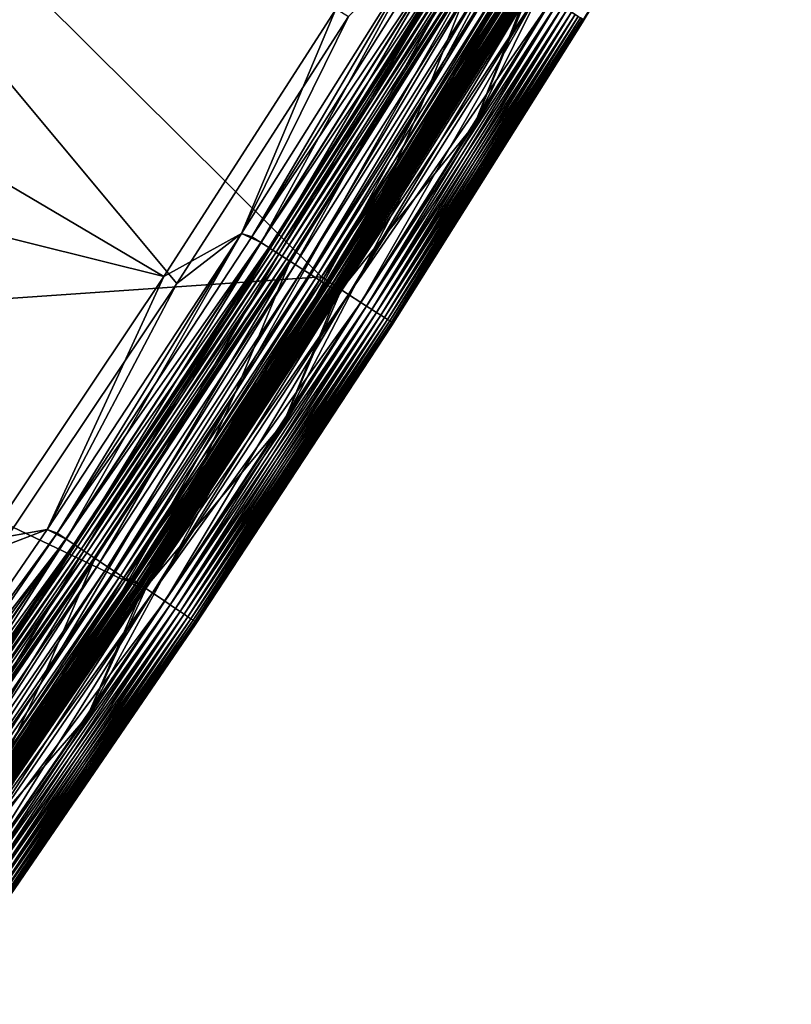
# Model space of a CAD drawing. Header units: metres. Extents: x -1 to 1402, y -1402 to 1.
# Tile 281 of 436: x 1228 to 1269, y -993 to -941. Entities that reach past the tile are written whole.
import ezdxf

# ---------------------------------------------------------------- set-up
doc = ezdxf.new("R2010")
doc.units = ezdxf.units.M

msp = doc.modelspace()

# ---------------------------------------------------------------- linework, layer by layer
at = {"layer": 'None'}
for points in [[(1257.75708, -941.163147, -84.5), (1267.476929, -925.041321, -84.5), (1257.816528, -940.990784, -84.060677)], [(1257.75708, -941.163147, -615.5), (1267.476929, -925.041321, -615.5), (1257.75708, -941.163147, -84.5)], [(1257.75708, -941.163147, -84.5), (1267.476929, -925.041321, -615.5), (1267.476929, -925.041321, -84.5)], [(1267.476929, -925.041321, -615.5), (1257.75708, -941.163147, -615.5), (1257.816528, -940.990784, -615.939331)], [(1205.727661, -957.170044, -83.5), (1221.884399, -932.526917, -83.5), (1244.029541, -954.521179, -83.5)], [(1205.727661, -957.170044, -80), (1244.029541, -954.521179, -80), (1221.884399, -932.526917, -80)], [(1205.727661, -957.170044, -620), (1221.884399, -932.526917, -620), (1244.029541, -954.521179, -620)], [(1205.727661, -957.170044, -616.5), (1244.029541, -954.521179, -616.5), (1221.884399, -932.526917, -616.5)], [(1244.029541, -954.521179, -83.5), (1221.884399, -932.526917, -83.5), (1254.018921, -938.651611, -83.5)], [(1244.029541, -954.521179, -80), (1254.018921, -938.651611, -80), (1221.884399, -932.526917, -80)], [(1244.029541, -954.521179, -620), (1221.884399, -932.526917, -620), (1254.018921, -938.651611, -620)], [(1244.029541, -954.521179, -616.5), (1254.018921, -938.651611, -616.5), (1221.884399, -932.526917, -616.5)], [(1254.018921, -938.651611, -80), (1244.029541, -954.521179, -80), (1244.747559, -954.982971, -80.086723)], [(1244.029541, -954.521179, -83.5), (1254.018921, -938.651611, -83.5), (1254.32959, -938.842896, -83.576118)], [(1254.018921, -938.651611, -616.5), (1244.029541, -954.521179, -616.5), (1244.33252, -954.716064, -616.423889)], [(1244.029541, -954.521179, -620), (1254.018921, -938.651611, -620), (1254.749634, -939.101685, -619.913269)], [(1254.018921, -938.651611, -616.5), (1244.33252, -954.716064, -616.423889), (1254.32959, -938.842896, -616.423889)], [(1254.018921, -938.651611, -80), (1244.747559, -954.982971, -80.086723), (1254.749634, -939.101685, -80.086723)], [(1244.029541, -954.521179, -83.5), (1254.32959, -938.842896, -83.576118), (1244.33252, -954.716064, -83.576118)], [(1244.029541, -954.521179, -620), (1254.749634, -939.101685, -619.913269), (1244.747559, -954.982971, -619.913269)], [(1244.33252, -954.716064, -83.576118), (1254.32959, -938.842896, -83.576118), (1254.476807, -938.933594, -83.66861)], [(1254.32959, -938.842896, -616.423889), (1244.33252, -954.716064, -616.423889), (1244.478027, -954.809631, -616.33136)], [(1244.33252, -954.716064, -83.576118), (1254.476807, -938.933594, -83.66861), (1244.478027, -954.809631, -83.66861)], [(1254.476807, -938.933594, -616.33136), (1254.32959, -938.842896, -616.423889), (1244.478027, -954.809631, -616.33136)], [(1244.478027, -954.809631, -83.66861), (1254.476807, -938.933594, -83.66861), (1254.605835, -939.013062, -83.792892)], [(1244.478027, -954.809631, -616.33136), (1244.605469, -954.891541, -616.207092), (1254.476807, -938.933594, -616.33136)], [(1244.478027, -954.809631, -83.66861), (1254.605835, -939.013062, -83.792892), (1244.605469, -954.891541, -83.792892)], [(1244.605469, -954.891541, -616.207092), (1254.605835, -939.013062, -616.207092), (1254.476807, -938.933594, -616.33136)], [(1244.605469, -954.891541, -83.792892), (1254.605835, -939.013062, -83.792892), (1254.711548, -939.078247, -83.944359)], [(1244.605469, -954.891541, -616.207092), (1244.709961, -954.958801, -616.055664), (1254.605835, -939.013062, -616.207092)], [(1244.605469, -954.891541, -83.792892), (1254.711548, -939.078247, -83.944359), (1244.709961, -954.958801, -83.944359)], [(1244.709961, -954.958801, -616.055664), (1254.711548, -939.078247, -616.055664), (1254.605835, -939.013062, -616.207092)], [(1244.709961, -954.958801, -83.944359), (1254.711548, -939.078247, -83.944359), (1254.790283, -939.12677, -84.117317)], [(1254.711548, -939.078247, -616.055664), (1244.709961, -954.958801, -616.055664), (1244.78772, -955.008789, -615.88269)], [(1244.709961, -954.958801, -83.944359), (1254.790283, -939.12677, -84.117317), (1244.78772, -955.008789, -84.117317)], [(1254.749634, -939.101685, -80.086723), (1244.747559, -954.982971, -80.086723), (1245.108521, -955.215149, -80.193909)], [(1244.747559, -954.982971, -619.913269), (1254.749634, -939.101685, -619.913269), (1255.115112, -939.326782, -619.806091)], [(1244.747559, -954.982971, -619.913269), (1255.115112, -939.326782, -619.806091), (1245.108521, -955.215149, -619.806091)], [(1254.777344, -939.326965, -84.5), (1244.782227, -955.199341, -84.5), (1244.835571, -955.039551, -84.305313)], [(1244.782227, -955.199341, -84.5), (1254.777344, -939.326965, -615.5), (1244.782227, -955.199341, -615.5)], [(1244.782227, -955.199341, -84.5), (1254.777344, -939.326965, -84.5), (1254.777344, -939.326965, -615.5)], [(1244.782227, -955.199341, -615.5), (1254.777344, -939.326965, -615.5), (1244.835571, -955.039551, -615.694702)], [(1254.790283, -939.12677, -615.88269), (1254.711548, -939.078247, -616.055664), (1244.78772, -955.008789, -615.88269)], [(1244.78772, -955.008789, -84.117317), (1254.790283, -939.12677, -84.117317), (1254.838745, -939.156555, -84.305313)], [(1244.78772, -955.008789, -615.88269), (1244.835571, -955.039551, -615.694702), (1254.790283, -939.12677, -615.88269)], [(1244.78772, -955.008789, -84.117317), (1254.838745, -939.156555, -84.305313), (1244.835571, -955.039551, -84.305313)], [(1244.835571, -955.039551, -615.694702), (1254.838745, -939.156555, -615.694702), (1254.790283, -939.12677, -615.88269)], [(1244.835571, -955.039551, -84.305313), (1254.838745, -939.156555, -84.305313), (1254.777344, -939.326965, -84.5)], [(1244.835571, -955.039551, -615.694702), (1254.777344, -939.326965, -615.5), (1254.838745, -939.156555, -615.694702)], [(1245.108521, -955.215149, -80.193909), (1255.115112, -939.326782, -80.193909), (1254.749634, -939.101685, -80.086723)], [(1245.459106, -955.440552, -80.342545), (1255.115112, -939.326782, -80.193909), (1245.108521, -955.215149, -80.193909)], [(1245.108521, -955.215149, -619.806091), (1255.115112, -939.326782, -619.806091), (1255.469971, -939.545349, -619.657471)], [(1245.459106, -955.440552, -80.342545), (1255.469971, -939.545349, -80.342545), (1255.115112, -939.326782, -80.193909)], [(1245.108521, -955.215149, -619.806091), (1255.469971, -939.545349, -619.657471), (1245.459106, -955.440552, -619.657471)], [(1246.113647, -955.861572, -80.758751), (1255.469971, -939.545349, -80.342545), (1245.459106, -955.440552, -80.342545)], [(1245.459106, -955.440552, -619.657471), (1255.469971, -939.545349, -619.657471), (1256.132568, -939.953552, -619.241272)], [(1246.113647, -955.861572, -80.758751), (1256.132568, -939.953552, -80.758751), (1255.469971, -939.545349, -80.342545)], [(1245.459106, -955.440552, -619.657471), (1256.132568, -939.953552, -619.241272), (1246.113647, -955.861572, -619.241272)], [(1246.411865, -956.053345, -81.021721), (1256.132568, -939.953552, -80.758751), (1246.113647, -955.861572, -80.758751)], [(1256.132568, -939.953552, -619.241272), (1256.434448, -940.139465, -618.978271), (1246.113647, -955.861572, -619.241272)], [(1256.434448, -940.139465, -618.978271), (1246.411865, -956.053345, -618.978271), (1246.113647, -955.861572, -619.241272)], [(1246.411865, -956.053345, -81.021721), (1256.434448, -940.139465, -81.021721), (1256.132568, -939.953552, -80.758751)], [(1246.68689, -956.230225, -81.318016), (1256.434448, -940.139465, -81.021721), (1246.411865, -956.053345, -81.021721)], [(1256.434448, -940.139465, -618.978271), (1256.712891, -940.311035, -618.682007), (1246.411865, -956.053345, -618.978271)], [(1256.712891, -940.311035, -618.682007), (1246.68689, -956.230225, -618.682007), (1246.411865, -956.053345, -618.978271)], [(1246.68689, -956.230225, -81.318016), (1256.712891, -940.311035, -81.318016), (1256.434448, -940.139465, -81.021721)], [(1246.936157, -956.390503, -81.645058), (1256.712891, -940.311035, -81.318016), (1246.68689, -956.230225, -81.318016)], [(1256.712891, -940.311035, -618.682007), (1256.96521, -940.466431, -618.354919), (1246.68689, -956.230225, -618.682007)], [(1246.936157, -956.390503, -81.645058), (1256.96521, -940.466431, -81.645058), (1256.712891, -940.311035, -81.318016)], [(1256.96521, -940.466431, -618.354919), (1246.936157, -956.390503, -618.354919), (1246.68689, -956.230225, -618.682007)], [(1247.157349, -956.532715, -81.999626), (1256.96521, -940.466431, -81.645058), (1246.936157, -956.390503, -81.645058)], [(1256.96521, -940.466431, -618.354919), (1257.189087, -940.604309, -618.000366), (1246.936157, -956.390503, -618.354919)], [(1257.189087, -940.604309, -618.000366), (1247.157349, -956.532715, -618.000366), (1246.936157, -956.390503, -618.354919)], [(1247.157349, -956.532715, -81.999626), (1257.189087, -940.604309, -81.999626), (1256.96521, -940.466431, -81.645058)], [(1247.348389, -956.65564, -82.378365), (1257.189087, -940.604309, -81.999626), (1247.157349, -956.532715, -81.999626)], [(1247.157349, -956.532715, -618.000366), (1257.189087, -940.604309, -618.000366), (1257.382568, -940.72345, -617.621643)], [(1247.348389, -956.65564, -617.621643), (1247.157349, -956.532715, -618.000366), (1257.382568, -940.72345, -617.621643)], [(1247.348389, -956.65564, -82.378365), (1257.382568, -940.72345, -82.378365), (1257.189087, -940.604309, -81.999626)], [(1247.507324, -956.757874, -82.777924), (1257.382568, -940.72345, -82.378365), (1247.348389, -956.65564, -82.378365)], [(1257.382568, -940.72345, -617.621643), (1257.543457, -940.822632, -617.222046), (1247.348389, -956.65564, -617.621643)], [(1257.543457, -940.822632, -617.222046), (1247.507324, -956.757874, -617.222046), (1247.348389, -956.65564, -617.621643)], [(1247.507324, -956.757874, -82.777924), (1257.543457, -940.822632, -82.777924), (1257.382568, -940.72345, -82.378365)], [(1247.632324, -956.838257, -83.194672), (1257.543457, -940.822632, -82.777924), (1247.507324, -956.757874, -82.777924)], [(1257.543457, -940.822632, -617.222046), (1257.670044, -940.900574, -616.805359), (1247.507324, -956.757874, -617.222046)], [(1247.632324, -956.838257, -83.194672), (1257.670044, -940.900574, -83.194672), (1257.543457, -940.822632, -82.777924)], [(1257.670044, -940.900574, -616.805359), (1247.632324, -956.838257, -616.805359), (1247.507324, -956.757874, -617.222046)], [(1247.722534, -956.89624, -83.623909), (1257.670044, -940.900574, -83.194672), (1247.632324, -956.838257, -83.194672)], [(1247.632324, -956.838257, -616.805359), (1257.670044, -940.900574, -616.805359), (1257.76123, -940.956787, -616.376099)], [(1247.722534, -956.89624, -616.376099), (1247.632324, -956.838257, -616.805359), (1257.76123, -940.956787, -616.376099)], [(1247.722534, -956.89624, -83.623909), (1257.76123, -940.956787, -83.623909), (1257.670044, -940.900574, -83.194672)], [(1247.7771, -956.931335, -84.060677), (1257.76123, -940.956787, -83.623909), (1247.722534, -956.89624, -83.623909)], [(1257.76123, -940.956787, -616.376099), (1257.816528, -940.990784, -615.939331), (1247.722534, -956.89624, -616.376099)], [(1257.816528, -940.990784, -615.939331), (1247.7771, -956.931335, -615.939331), (1247.722534, -956.89624, -616.376099)], [(1247.725708, -957.093079, -84.5), (1257.75708, -941.163147, -84.5), (1247.7771, -956.931335, -84.060677)], [(1247.725708, -957.093079, -615.5), (1257.75708, -941.163147, -615.5), (1247.725708, -957.093079, -84.5)], [(1247.725708, -957.093079, -84.5), (1257.75708, -941.163147, -615.5), (1257.75708, -941.163147, -84.5)], [(1257.75708, -941.163147, -615.5), (1247.725708, -957.093079, -615.5), (1247.7771, -956.931335, -615.939331)], [(1247.7771, -956.931335, -84.060677), (1257.816528, -940.990784, -84.060677), (1257.76123, -940.956787, -83.623909)], [(1257.75708, -941.163147, -84.5), (1257.816528, -940.990784, -84.060677), (1247.7771, -956.931335, -84.060677)], [(1257.816528, -940.990784, -615.939331), (1257.75708, -941.163147, -615.5), (1247.7771, -956.931335, -615.939331)], [(1233.568726, -970.439087, -83.5), (1205.727661, -957.170044, -83.5), (1244.029541, -954.521179, -83.5)], [(1205.727661, -957.170044, -80), (1233.568115, -970.439941, -80), (1244.029541, -954.521179, -80)], [(1233.568115, -970.439941, -620), (1205.727661, -957.170044, -620), (1244.029541, -954.521179, -620)], [(1205.727661, -957.170044, -616.5), (1233.568726, -970.439087, -616.5), (1244.029541, -954.521179, -616.5)], [(1244.029541, -954.521179, -80), (1233.568115, -970.439941, -80), (1234.439209, -970.667786, -80.086723)], [(1233.568115, -970.439941, -620), (1244.029541, -954.521179, -620), (1244.747559, -954.982971, -619.913269)], [(1233.568726, -970.439087, -83.5), (1244.029541, -954.521179, -83.5), (1244.33252, -954.716064, -83.576118)], [(1244.029541, -954.521179, -616.5), (1233.568726, -970.439087, -616.5), (1234.029541, -970.392883, -616.423889)], [(1233.568726, -970.439087, -83.5), (1244.33252, -954.716064, -83.576118), (1234.029541, -970.392883, -83.576118)], [(1244.029541, -954.521179, -616.5), (1234.029541, -970.392883, -616.423889), (1244.33252, -954.716064, -616.423889)], [(1234.029541, -970.392883, -83.576118), (1244.33252, -954.716064, -83.576118), (1244.478027, -954.809631, -83.66861)], [(1244.33252, -954.716064, -616.423889), (1234.029541, -970.392883, -616.423889), (1234.173096, -970.489258, -616.33136)], [(1234.029541, -970.392883, -83.576118), (1244.478027, -954.809631, -83.66861), (1234.173096, -970.489258, -83.66861)], [(1244.478027, -954.809631, -616.33136), (1244.33252, -954.716064, -616.423889), (1234.173096, -970.489258, -616.33136)], [(1234.173096, -970.489258, -83.66861), (1244.478027, -954.809631, -83.66861), (1244.605469, -954.891541, -83.792892)], [(1234.173096, -970.489258, -616.33136), (1234.29895, -970.573669, -616.207092), (1244.478027, -954.809631, -616.33136)], [(1234.29895, -970.573669, -616.207092), (1244.605469, -954.891541, -616.207092), (1244.478027, -954.809631, -616.33136)], [(1244.029541, -954.521179, -80), (1234.439209, -970.667786, -80.086723), (1244.747559, -954.982971, -80.086723)], [(1233.568115, -970.439941, -620), (1244.747559, -954.982971, -619.913269), (1234.439209, -970.667786, -619.913269)], [(1234.173096, -970.489258, -83.66861), (1244.605469, -954.891541, -83.792892), (1234.29895, -970.573669, -83.792892)], [(1234.29895, -970.573669, -83.792892), (1244.605469, -954.891541, -83.792892), (1244.709961, -954.958801, -83.944359)], [(1234.29895, -970.573669, -616.207092), (1234.4021, -970.642883, -616.055664), (1244.605469, -954.891541, -616.207092)], [(1234.29895, -970.573669, -83.792892), (1244.709961, -954.958801, -83.944359), (1234.4021, -970.642883, -83.944359)], [(1234.4021, -970.642883, -616.055664), (1244.709961, -954.958801, -616.055664), (1244.605469, -954.891541, -616.207092)], [(1234.4021, -970.642883, -83.944359), (1244.709961, -954.958801, -83.944359), (1244.78772, -955.008789, -84.117317)], [(1244.709961, -954.958801, -616.055664), (1234.4021, -970.642883, -616.055664), (1234.478882, -970.694397, -615.88269)], [(1234.4021, -970.642883, -83.944359), (1244.78772, -955.008789, -84.117317), (1234.478882, -970.694397, -84.117317)], [(1244.747559, -954.982971, -80.086723), (1234.439209, -970.667786, -80.086723), (1234.795654, -970.906921, -80.193909)], [(1234.439209, -970.667786, -619.913269), (1244.747559, -954.982971, -619.913269), (1245.108521, -955.215149, -619.806091)], [(1234.439209, -970.667786, -619.913269), (1245.108521, -955.215149, -619.806091), (1234.795654, -970.906921, -619.806091)], [(1244.78772, -955.008789, -615.88269), (1244.709961, -954.958801, -616.055664), (1234.478882, -970.694397, -615.88269)], [(1234.478882, -970.694397, -84.117317), (1244.78772, -955.008789, -84.117317), (1244.835571, -955.039551, -84.305313)], [(1234.478882, -970.694397, -615.88269), (1234.526123, -970.726074, -615.694702), (1244.78772, -955.008789, -615.88269)], [(1244.835571, -955.039551, -84.305313), (1234.526123, -970.726074, -84.305313), (1234.478882, -970.694397, -84.117317)], [(1244.782227, -955.199341, -84.5), (1234.480713, -970.874573, -84.5), (1234.526123, -970.726074, -84.305313)], [(1234.480713, -970.874573, -84.5), (1244.782227, -955.199341, -84.5), (1234.480713, -970.874573, -615.5)], [(1234.480713, -970.874573, -615.5), (1244.782227, -955.199341, -84.5), (1244.782227, -955.199341, -615.5)], [(1234.480713, -970.874573, -615.5), (1244.782227, -955.199341, -615.5), (1234.526123, -970.726074, -615.694702)], [(1234.526123, -970.726074, -615.694702), (1244.835571, -955.039551, -615.694702), (1244.78772, -955.008789, -615.88269)], [(1244.782227, -955.199341, -84.5), (1234.526123, -970.726074, -84.305313), (1244.835571, -955.039551, -84.305313)], [(1234.526123, -970.726074, -615.694702), (1244.782227, -955.199341, -615.5), (1244.835571, -955.039551, -615.694702)], [(1244.747559, -954.982971, -80.086723), (1234.795654, -970.906921, -80.193909), (1245.108521, -955.215149, -80.193909)], [(1245.108521, -955.215149, -80.193909), (1234.795654, -970.906921, -80.193909), (1235.141724, -971.13916, -80.342545)], [(1234.795654, -970.906921, -619.806091), (1245.108521, -955.215149, -619.806091), (1245.459106, -955.440552, -619.657471)], [(1235.141724, -971.13916, -80.342545), (1245.459106, -955.440552, -80.342545), (1245.108521, -955.215149, -80.193909)], [(1234.795654, -970.906921, -619.806091), (1245.459106, -955.440552, -619.657471), (1235.141724, -971.13916, -619.657471)], [(1235.787964, -971.572754, -80.758751), (1245.459106, -955.440552, -80.342545), (1235.141724, -971.13916, -80.342545)], [(1235.141724, -971.13916, -619.657471), (1245.459106, -955.440552, -619.657471), (1246.113647, -955.861572, -619.241272)], [(1235.141724, -971.13916, -619.657471), (1246.113647, -955.861572, -619.241272), (1235.787964, -971.572754, -619.241272)], [(1235.787964, -971.572754, -80.758751), (1246.113647, -955.861572, -80.758751), (1245.459106, -955.440552, -80.342545)], [(1236.082397, -971.770325, -81.021721), (1246.113647, -955.861572, -80.758751), (1235.787964, -971.572754, -80.758751)], [(1246.113647, -955.861572, -619.241272), (1246.411865, -956.053345, -618.978271), (1235.787964, -971.572754, -619.241272)], [(1236.082397, -971.770325, -81.021721), (1246.411865, -956.053345, -81.021721), (1246.113647, -955.861572, -80.758751)], [(1246.411865, -956.053345, -618.978271), (1236.082397, -971.770325, -618.978271), (1235.787964, -971.572754, -619.241272)], [(1236.354004, -971.952515, -81.318016), (1246.411865, -956.053345, -81.021721), (1236.082397, -971.770325, -81.021721)], [(1246.411865, -956.053345, -618.978271), (1246.68689, -956.230225, -618.682007), (1236.082397, -971.770325, -618.978271)], [(1246.68689, -956.230225, -618.682007), (1236.354004, -971.952515, -618.682007), (1236.082397, -971.770325, -618.978271)], [(1236.354004, -971.952515, -81.318016), (1246.68689, -956.230225, -81.318016), (1246.411865, -956.053345, -81.021721)], [(1236.600098, -972.117615, -81.645058), (1246.68689, -956.230225, -81.318016), (1236.354004, -971.952515, -81.318016)], [(1246.68689, -956.230225, -618.682007), (1246.936157, -956.390503, -618.354919), (1236.354004, -971.952515, -618.682007)], [(1246.936157, -956.390503, -618.354919), (1236.600098, -972.117615, -618.354919), (1236.354004, -971.952515, -618.682007)], [(1236.600098, -972.117615, -81.645058), (1246.936157, -956.390503, -81.645058), (1246.68689, -956.230225, -81.318016)], [(1236.818359, -972.264099, -81.999626), (1246.936157, -956.390503, -81.645058), (1236.600098, -972.117615, -81.645058)], [(1246.936157, -956.390503, -618.354919), (1247.157349, -956.532715, -618.000366), (1236.600098, -972.117615, -618.354919)], [(1236.818359, -972.264099, -81.999626), (1247.157349, -956.532715, -81.999626), (1246.936157, -956.390503, -81.645058)], [(1247.157349, -956.532715, -618.000366), (1236.818359, -972.264099, -618.000366), (1236.600098, -972.117615, -618.354919)], [(1237.00708, -972.390686, -82.378365), (1247.157349, -956.532715, -81.999626), (1236.818359, -972.264099, -81.999626)], [(1236.818359, -972.264099, -618.000366), (1247.157349, -956.532715, -618.000366), (1247.348389, -956.65564, -617.621643)], [(1237.00708, -972.390686, -617.621643), (1236.818359, -972.264099, -618.000366), (1247.348389, -956.65564, -617.621643)], [(1237.00708, -972.390686, -82.378365), (1247.348389, -956.65564, -82.378365), (1247.157349, -956.532715, -81.999626)], [(1237.164063, -972.496033, -82.777924), (1247.348389, -956.65564, -82.378365), (1237.00708, -972.390686, -82.378365)], [(1247.348389, -956.65564, -617.621643), (1247.507324, -956.757874, -617.222046), (1237.00708, -972.390686, -617.621643)], [(1247.507324, -956.757874, -617.222046), (1237.164063, -972.496033, -617.222046), (1237.00708, -972.390686, -617.621643)], [(1237.164063, -972.496033, -82.777924), (1247.507324, -956.757874, -82.777924), (1247.348389, -956.65564, -82.378365)], [(1237.287476, -972.578857, -83.194672), (1247.507324, -956.757874, -82.777924), (1237.164063, -972.496033, -82.777924)], [(1247.507324, -956.757874, -617.222046), (1247.632324, -956.838257, -616.805359), (1237.164063, -972.496033, -617.222046)], [(1247.632324, -956.838257, -616.805359), (1237.287476, -972.578857, -616.805359), (1237.164063, -972.496033, -617.222046)], [(1237.287476, -972.578857, -83.194672), (1247.632324, -956.838257, -83.194672), (1247.507324, -956.757874, -82.777924)], [(1237.376465, -972.63855, -83.623909), (1247.632324, -956.838257, -83.194672), (1237.287476, -972.578857, -83.194672)], [(1237.287476, -972.578857, -616.805359), (1247.632324, -956.838257, -616.805359), (1247.722534, -956.89624, -616.376099)], [(1237.376465, -972.63855, -616.376099), (1237.287476, -972.578857, -616.805359), (1247.722534, -956.89624, -616.376099)], [(1237.376465, -972.63855, -83.623909), (1247.722534, -956.89624, -83.623909), (1247.632324, -956.838257, -83.194672)], [(1237.430298, -972.674683, -84.060677), (1247.722534, -956.89624, -83.623909), (1237.376465, -972.63855, -83.623909)], [(1247.722534, -956.89624, -616.376099), (1247.7771, -956.931335, -615.939331), (1237.376465, -972.63855, -616.376099)], [(1247.7771, -956.931335, -615.939331), (1237.430298, -972.674683, -615.939331), (1237.376465, -972.63855, -616.376099)], [(1237.430298, -972.674683, -84.060677), (1247.7771, -956.931335, -84.060677), (1247.722534, -956.89624, -83.623909)], [(1247.725708, -957.093079, -84.5), (1247.7771, -956.931335, -84.060677), (1237.430298, -972.674683, -84.060677)], [(1247.7771, -956.931335, -615.939331), (1247.725708, -957.093079, -615.5), (1237.430298, -972.674683, -615.939331)], [(1205.727661, -957.170044, -83.5), (1233.568726, -970.439087, -83.5), (1222.802246, -986.137756, -83.5)], [(1222.801025, -986.139465, -80), (1233.568115, -970.439941, -80), (1205.727661, -957.170044, -80)], [(1205.727661, -957.170044, -620), (1233.568115, -970.439941, -620), (1222.801025, -986.139465, -620)], [(1222.802246, -986.137756, -616.5), (1233.568726, -970.439087, -616.5), (1205.727661, -957.170044, -616.5)], [(1237.386841, -972.825134, -84.5), (1247.725708, -957.093079, -84.5), (1237.430298, -972.674683, -84.060677)], [(1237.386841, -972.825134, -615.5), (1247.725708, -957.093079, -84.5), (1237.386841, -972.825134, -84.5)], [(1237.386841, -972.825134, -615.5), (1247.725708, -957.093079, -615.5), (1247.725708, -957.093079, -84.5)], [(1247.725708, -957.093079, -615.5), (1237.386841, -972.825134, -615.5), (1237.430298, -972.674683, -615.939331)], [(1222.802246, -986.137756, -83.5), (1234.029541, -970.392883, -83.576118), (1223.424683, -985.867554, -83.576118)], [(1222.802246, -986.137756, -83.5), (1233.568726, -970.439087, -83.5), (1234.029541, -970.392883, -83.576118)], [(1223.424683, -985.867554, -83.576118), (1234.029541, -970.392883, -83.576118), (1234.173096, -970.489258, -83.66861)], [(1234.029541, -970.392883, -616.423889), (1223.424683, -985.867554, -616.423889), (1223.566406, -985.966675, -616.33136)], [(1233.568726, -970.439087, -616.5), (1223.424683, -985.867554, -616.423889), (1234.029541, -970.392883, -616.423889)], [(1234.173096, -970.489258, -616.33136), (1234.029541, -970.392883, -616.423889), (1223.566406, -985.966675, -616.33136)], [(1233.568115, -970.439941, -80), (1222.801025, -986.139465, -80), (1223.828979, -986.150391, -80.086723)], [(1222.801025, -986.139465, -620), (1233.568115, -970.439941, -620), (1234.439209, -970.667786, -619.913269)], [(1222.801025, -986.139465, -620), (1234.439209, -970.667786, -619.913269), (1223.828979, -986.150391, -619.913269)], [(1233.568726, -970.439087, -616.5), (1222.802246, -986.137756, -616.5), (1223.424683, -985.867554, -616.423889)], [(1223.424683, -985.867554, -83.576118), (1234.173096, -970.489258, -83.66861), (1223.566406, -985.966675, -83.66861)], [(1223.566406, -985.966675, -83.66861), (1234.173096, -970.489258, -83.66861), (1234.29895, -970.573669, -83.792892)], [(1223.566406, -985.966675, -616.33136), (1223.69043, -986.053528, -616.207092), (1234.173096, -970.489258, -616.33136)], [(1223.566406, -985.966675, -83.66861), (1234.29895, -970.573669, -83.792892), (1223.69043, -986.053528, -83.792892)], [(1223.69043, -986.053528, -616.207092), (1234.29895, -970.573669, -616.207092), (1234.173096, -970.489258, -616.33136)], [(1223.69043, -986.053528, -83.792892), (1234.29895, -970.573669, -83.792892), (1234.4021, -970.642883, -83.944359)], [(1223.69043, -986.053528, -616.207092), (1223.792358, -986.124756, -616.055664), (1234.29895, -970.573669, -616.207092)], [(1223.69043, -986.053528, -83.792892), (1234.4021, -970.642883, -83.944359), (1223.792358, -986.124756, -83.944359)], [(1223.792358, -986.124756, -616.055664), (1234.4021, -970.642883, -616.055664), (1234.29895, -970.573669, -616.207092)], [(1223.792358, -986.124756, -83.944359), (1234.4021, -970.642883, -83.944359), (1234.478882, -970.694397, -84.117317)], [(1234.4021, -970.642883, -616.055664), (1223.792358, -986.124756, -616.055664), (1223.868164, -986.177734, -615.88269)], [(1234.478882, -970.694397, -84.117317), (1223.868164, -986.177734, -84.117317), (1223.792358, -986.124756, -83.944359)], [(1233.568115, -970.439941, -80), (1223.828979, -986.150391, -80.086723), (1234.439209, -970.667786, -80.086723)], [(1234.439209, -970.667786, -80.086723), (1223.828979, -986.150391, -80.086723), (1224.180664, -986.396423, -80.193909)], [(1223.828979, -986.150391, -619.913269), (1234.439209, -970.667786, -619.913269), (1234.795654, -970.906921, -619.806091)], [(1223.828979, -986.150391, -619.913269), (1234.795654, -970.906921, -619.806091), (1224.180664, -986.396423, -619.806091)], [(1234.478882, -970.694397, -615.88269), (1234.4021, -970.642883, -616.055664), (1223.868164, -986.177734, -615.88269)], [(1234.526123, -970.726074, -84.305313), (1223.868164, -986.177734, -84.117317), (1234.478882, -970.694397, -84.117317)], [(1223.868164, -986.177734, -615.88269), (1223.914673, -986.210327, -615.694702), (1234.478882, -970.694397, -615.88269)], [(1234.526123, -970.726074, -84.305313), (1223.914673, -986.210327, -84.305313), (1223.868164, -986.177734, -84.117317)], [(1223.914673, -986.210327, -84.305313), (1234.480713, -970.874573, -84.5), (1223.876709, -986.346741, -84.5)], [(1223.876709, -986.346741, -84.5), (1234.480713, -970.874573, -84.5), (1223.876709, -986.346741, -615.5)], [(1223.876709, -986.346741, -615.5), (1234.480713, -970.874573, -84.5), (1234.480713, -970.874573, -615.5)], [(1223.876709, -986.346741, -615.5), (1234.480713, -970.874573, -615.5), (1223.914673, -986.210327, -615.694702)], [(1223.914673, -986.210327, -615.694702), (1234.526123, -970.726074, -615.694702), (1234.478882, -970.694397, -615.88269)], [(1234.480713, -970.874573, -84.5), (1223.914673, -986.210327, -84.305313), (1234.526123, -970.726074, -84.305313)], [(1223.914673, -986.210327, -615.694702), (1234.480713, -970.874573, -615.5), (1234.526123, -970.726074, -615.694702)], [(1234.439209, -970.667786, -80.086723), (1224.180664, -986.396423, -80.193909), (1234.795654, -970.906921, -80.193909)], [(1234.795654, -970.906921, -80.193909), (1224.180664, -986.396423, -80.193909), (1224.522095, -986.635254, -80.342545)], [(1224.180664, -986.396423, -619.806091), (1234.795654, -970.906921, -619.806091), (1235.141724, -971.13916, -619.657471)], [(1234.795654, -970.906921, -80.193909), (1224.522095, -986.635254, -80.342545), (1235.141724, -971.13916, -80.342545)], [(1224.180664, -986.396423, -619.806091), (1235.141724, -971.13916, -619.657471), (1224.522095, -986.635254, -619.657471)], [(1235.141724, -971.13916, -80.342545), (1224.522095, -986.635254, -80.342545), (1225.159912, -987.08136, -80.758751)], [(1224.522095, -986.635254, -619.657471), (1235.141724, -971.13916, -619.657471), (1235.787964, -971.572754, -619.241272)], [(1225.159912, -987.08136, -80.758751), (1235.787964, -971.572754, -80.758751), (1235.141724, -971.13916, -80.342545)], [(1224.522095, -986.635254, -619.657471), (1235.787964, -971.572754, -619.241272), (1225.159912, -987.08136, -619.241272)], [(1225.450439, -987.284607, -81.021721), (1235.787964, -971.572754, -80.758751), (1225.159912, -987.08136, -80.758751)], [(1235.787964, -971.572754, -619.241272), (1236.082397, -971.770325, -618.978271), (1225.159912, -987.08136, -619.241272)], [(1236.082397, -971.770325, -618.978271), (1225.450439, -987.284607, -618.978271), (1225.159912, -987.08136, -619.241272)], [(1225.450439, -987.284607, -81.021721), (1236.082397, -971.770325, -81.021721), (1235.787964, -971.572754, -80.758751)], [(1225.718384, -987.472046, -81.318016), (1236.082397, -971.770325, -81.021721), (1225.450439, -987.284607, -81.021721)], [(1236.082397, -971.770325, -618.978271), (1236.354004, -971.952515, -618.682007), (1225.450439, -987.284607, -618.978271)], [(1236.354004, -971.952515, -618.682007), (1225.718384, -987.472046, -618.682007), (1225.450439, -987.284607, -618.978271)], [(1225.718384, -987.472046, -81.318016), (1236.354004, -971.952515, -81.318016), (1236.082397, -971.770325, -81.021721)], [(1225.961182, -987.641907, -81.645058), (1236.354004, -971.952515, -81.318016), (1225.718384, -987.472046, -81.318016)], [(1236.354004, -971.952515, -618.682007), (1236.600098, -972.117615, -618.354919), (1225.718384, -987.472046, -618.682007)], [(1225.961182, -987.641907, -81.645058), (1236.600098, -972.117615, -81.645058), (1236.354004, -971.952515, -81.318016)], [(1236.600098, -972.117615, -618.354919), (1225.961182, -987.641907, -618.354919), (1225.718384, -987.472046, -618.682007)], [(1226.176636, -987.792664, -81.999626), (1236.600098, -972.117615, -81.645058), (1225.961182, -987.641907, -81.645058)], [(1236.600098, -972.117615, -618.354919), (1236.818359, -972.264099, -618.000366), (1225.961182, -987.641907, -618.354919)], [(1236.818359, -972.264099, -618.000366), (1226.176636, -987.792664, -618.000366), (1225.961182, -987.641907, -618.354919)], [(1226.176636, -987.792664, -81.999626), (1236.818359, -972.264099, -81.999626), (1236.600098, -972.117615, -81.645058)], [(1226.362793, -987.922852, -82.378365), (1236.818359, -972.264099, -81.999626), (1226.176636, -987.792664, -81.999626)], [(1226.176636, -987.792664, -618.000366), (1236.818359, -972.264099, -618.000366), (1237.00708, -972.390686, -617.621643)], [(1226.362793, -987.922852, -617.621643), (1226.176636, -987.792664, -618.000366), (1237.00708, -972.390686, -617.621643)], [(1226.362793, -987.922852, -82.378365), (1237.00708, -972.390686, -82.378365), (1236.818359, -972.264099, -81.999626)], [(1226.5177, -988.031189, -82.777924), (1237.00708, -972.390686, -82.378365), (1226.362793, -987.922852, -82.378365)], [(1237.00708, -972.390686, -617.621643), (1237.164063, -972.496033, -617.222046), (1226.362793, -987.922852, -617.621643)], [(1226.5177, -988.031189, -82.777924), (1237.164063, -972.496033, -82.777924), (1237.00708, -972.390686, -82.378365)], [(1237.164063, -972.496033, -617.222046), (1226.5177, -988.031189, -617.222046), (1226.362793, -987.922852, -617.621643)], [(1226.639404, -988.116394, -83.194672), (1237.164063, -972.496033, -82.777924), (1226.5177, -988.031189, -82.777924)], [(1237.164063, -972.496033, -617.222046), (1237.287476, -972.578857, -616.805359), (1226.5177, -988.031189, -617.222046)], [(1237.287476, -972.578857, -616.805359), (1226.639404, -988.116394, -616.805359), (1226.5177, -988.031189, -617.222046)], [(1226.639404, -988.116394, -83.194672), (1237.287476, -972.578857, -83.194672), (1237.164063, -972.496033, -82.777924)], [(1226.727295, -988.177856, -83.623909), (1237.287476, -972.578857, -83.194672), (1226.639404, -988.116394, -83.194672)], [(1226.639404, -988.116394, -616.805359), (1237.287476, -972.578857, -616.805359), (1237.376465, -972.63855, -616.376099)], [(1226.727295, -988.177856, -616.376099), (1226.639404, -988.116394, -616.805359), (1237.376465, -972.63855, -616.376099)], [(1226.727295, -988.177856, -83.623909), (1237.376465, -972.63855, -83.623909), (1237.287476, -972.578857, -83.194672)], [(1226.780518, -988.215027, -84.060677), (1237.376465, -972.63855, -83.623909), (1226.727295, -988.177856, -83.623909)], [(1237.376465, -972.63855, -616.376099), (1237.430298, -972.674683, -615.939331), (1226.727295, -988.177856, -616.376099)], [(1237.430298, -972.674683, -615.939331), (1226.780518, -988.215027, -615.939331), (1226.727295, -988.177856, -616.376099)], [(1226.744263, -988.353333, -84.5), (1237.386841, -972.825134, -84.5), (1226.780518, -988.215027, -84.060677)], [(1226.744263, -988.353333, -615.5), (1237.386841, -972.825134, -615.5), (1226.744263, -988.353333, -84.5)], [(1226.744263, -988.353333, -84.5), (1237.386841, -972.825134, -615.5), (1237.386841, -972.825134, -84.5)], [(1237.386841, -972.825134, -615.5), (1226.744263, -988.353333, -615.5), (1226.780518, -988.215027, -615.939331)], [(1226.780518, -988.215027, -84.060677), (1237.430298, -972.674683, -84.060677), (1237.376465, -972.63855, -83.623909)], [(1237.386841, -972.825134, -84.5), (1237.430298, -972.674683, -84.060677), (1226.780518, -988.215027, -84.060677)], [(1237.430298, -972.674683, -615.939331), (1237.386841, -972.825134, -615.5), (1226.780518, -988.215027, -615.939331)]]:
    msp.add_3dface(points, dxfattribs=at)
at = {"layer": 'None0'}
for points in [[(1259.286987, -929.027893, -80.052361), (1268.758057, -912.901062, -80.052361), (1252.081421, -946.50531, -80)], [(1252.081421, -946.50531, -80), (1268.758057, -912.901062, -80.052361), (1261.858643, -930.571899, -80)], [(1236.419556, -954.867676, -3), (1202.536011, -914.263672, -32.124397), (1245.464478, -940.822998, -3)], [(1236.419556, -954.867676, -3), (1227.129883, -968.75177, -3), (1202.536011, -914.263672, -32.124397)], [(1259.286987, -929.027893, -80.052361), (1249.540039, -944.911865, -80.052361), (1261.914429, -922.021484, -5.918313)], [(1261.914429, -922.021484, -5.918313), (1249.540039, -944.911865, -80.052361), (1252.270752, -938.028381, -5.918313)], [(1191.614868, -928.426025, -29.539038), (1182.912476, -941.372498, -29.538908), (1235.734253, -954.501221)], [(1244.77002, -940.473145), (1191.614868, -928.426025, -29.539038), (1235.734253, -954.501221)], [(1249.540039, -944.911865, -80.052361), (1259.286987, -929.027893, -80.052361), (1242.033813, -962.191833, -80)], [(1242.033813, -962.191833, -80), (1259.286987, -929.027893, -80.052361), (1252.081421, -946.50531, -80)], [(1261.858643, -930.571899, -80), (1254.823975, -939.602478, -5.865956), (1252.081421, -946.50531, -80)], [(1240.865967, -952.718628, -0.112516), (1249.759155, -936.484741), (1239.829712, -952.245361)], [(1239.829712, -952.245361), (1249.759155, -936.484741), (1244.77002, -940.473145)], [(1249.759644, -936.484009, -3), (1239.8302, -952.244568, -3), (1245.464478, -940.822998, -3)], [(1239.8302, -952.244568, -3), (1249.759644, -936.484009, -3), (1240.380127, -952.406006, -3.055977)], [(1240.380127, -952.406006, -3.055977), (1249.759644, -936.484009, -3), (1250.323608, -936.625183, -3.055977)], [(1240.380127, -952.406006, -3.055977), (1250.323608, -936.625183, -3.055977), (1250.794189, -936.915161, -3.221156)], [(1240.865967, -952.718628, -0.112516), (1250.81543, -936.928284, -0.112516), (1249.759155, -936.484741)], [(1240.844971, -952.705078, -3.221156), (1240.380127, -952.406006, -3.055977), (1250.794189, -936.915161, -3.221156)], [(1240.844971, -952.705078, -3.221156), (1250.794189, -936.915161, -3.221156), (1251.227905, -937.182495, -3.490045)], [(1241.273438, -952.980774, -3.490045), (1240.844971, -952.705078, -3.221156), (1251.227905, -937.182495, -3.490045)], [(1241.339844, -953.023499, -0.251606), (1250.81543, -936.928284, -0.112516), (1240.865967, -952.718628, -0.112516)], [(1241.273438, -952.980774, -3.490045), (1251.227905, -937.182495, -3.490045), (1251.425903, -937.304504, -3.660043)], [(1241.339844, -953.023499, -0.251606), (1251.295166, -937.223938, -0.251606), (1250.81543, -936.928284, -0.112516)], [(1241.800171, -953.319702, -0.444534), (1251.295166, -937.223938, -0.251606), (1241.339844, -953.023499, -0.251606)], [(1241.800171, -953.319702, -0.444534), (1251.76123, -937.511169, -0.444534), (1251.295166, -937.223938, -0.251606)], [(1241.468994, -953.106628, -3.660043), (1241.273438, -952.980774, -3.490045), (1251.425903, -937.304504, -3.660043)], [(1251.425903, -937.304504, -3.660043), (1251.609009, -937.417358, -3.851689), (1241.468994, -953.106628, -3.660043)], [(1251.609009, -937.417358, -3.851689), (1241.649902, -953.222961, -3.851689), (1241.468994, -953.106628, -3.660043)], [(1251.609009, -937.417358, -3.851689), (1251.923462, -937.611145, -4.292985), (1241.649902, -953.222961, -3.851689)], [(1251.923462, -937.611145, -4.292985), (1241.960449, -953.422852, -4.292985), (1241.649902, -953.222961, -3.851689)], [(1242.661377, -953.87384, -0.985015), (1251.76123, -937.511169, -0.444534), (1241.800171, -953.319702, -0.444534)], [(1251.923462, -937.611145, -4.292985), (1252.159912, -937.756836, -4.797701), (1241.960449, -953.422852, -4.292985)], [(1252.159912, -937.756836, -4.797701), (1242.194092, -953.57312, -4.797701), (1241.960449, -953.422852, -4.292985)], [(1252.159912, -937.756836, -4.797701), (1252.308716, -937.848572, -5.347445), (1242.194092, -953.57312, -4.797701)], [(1242.661377, -953.87384, -0.985015), (1252.633057, -938.048401, -0.985015), (1251.76123, -937.511169, -0.444534)], [(1249.540039, -944.911865, -80.052361), (1239.523682, -960.549744, -80.052361), (1252.270752, -938.028381, -5.918313)], [(1252.270752, -938.028381, -5.918313), (1239.523682, -960.549744, -80.052361), (1242.317993, -953.844116, -5.918313)], [(1252.308716, -937.848572, -5.347445), (1242.341064, -953.667725, -5.347445), (1242.194092, -953.57312, -4.797701)], [(1252.270752, -938.028381, -5.918313), (1242.317993, -953.844116, -5.918313), (1242.341064, -953.667725, -5.347445)], [(1252.308716, -937.848572, -5.347445), (1252.270752, -938.028381, -5.918313), (1242.341064, -953.667725, -5.347445)], [(1243.054688, -954.126831, -1.326719), (1252.633057, -938.048401, -0.985015), (1242.661377, -953.87384, -0.985015)], [(1243.054688, -954.126831, -1.326719), (1253.031128, -938.293762, -1.326719), (1252.633057, -938.048401, -0.985015)], [(1243.418091, -954.360718, -1.711938), (1253.031128, -938.293762, -1.326719), (1243.054688, -954.126831, -1.326719)], [(1243.418091, -954.360718, -1.711938), (1253.399048, -938.520508, -1.711938), (1253.031128, -938.293762, -1.326719)], [(1243.748413, -954.573181, -2.137379), (1253.399048, -938.520508, -1.711938), (1243.418091, -954.360718, -1.711938)], [(1243.748413, -954.573181, -2.137379), (1253.733398, -938.726563, -2.137379), (1253.399048, -938.520508, -1.711938)], [(1244.042603, -954.762451, -2.598965), (1253.733398, -938.726563, -2.137379), (1243.748413, -954.573181, -2.137379)], [(1244.042603, -954.762451, -2.598965), (1254.031128, -938.910095, -2.598965), (1253.733398, -938.726563, -2.137379)], [(1244.297974, -954.926819, -3.09242), (1254.031128, -938.910095, -2.598965), (1244.042603, -954.762451, -2.598965)], [(1244.297974, -954.926819, -3.09242), (1254.289795, -939.069458, -3.09242), (1254.031128, -938.910095, -2.598965)], [(1244.512085, -955.064514, -3.61347), (1254.289795, -939.069458, -3.09242), (1244.297974, -954.926819, -3.09242)], [(1244.512085, -955.064514, -3.61347), (1254.50647, -939.203003, -3.61347), (1254.289795, -939.069458, -3.09242)], [(1244.682251, -955.174072, -4.157492), (1254.50647, -939.203003, -3.61347), (1244.512085, -955.064514, -3.61347)], [(1244.682251, -955.174072, -4.157492), (1254.678711, -939.309204, -4.157492), (1254.50647, -939.203003, -3.61347)], [(1244.807495, -955.254639, -4.718482), (1254.678711, -939.309204, -4.157492), (1244.682251, -955.174072, -4.157492)], [(1244.807495, -955.254639, -4.718482), (1254.805542, -939.387329, -4.718482), (1254.678711, -939.309204, -4.157492)], [(1244.886719, -955.305603, -5.290087), (1254.805542, -939.387329, -4.718482), (1244.807495, -955.254639, -4.718482)], [(1244.84021, -955.467529, -5.865956), (1254.885742, -939.436768, -5.290087), (1244.886719, -955.305603, -5.290087)], [(1244.84021, -955.467529, -5.865956), (1254.823975, -939.602478, -5.865956), (1254.885742, -939.436768, -5.290087)], [(1254.823975, -939.602478, -5.865956), (1244.84021, -955.467529, -5.865956), (1252.081421, -946.50531, -80)], [(1244.886719, -955.305603, -5.290087), (1254.885742, -939.436768, -5.290087), (1254.805542, -939.387329, -4.718482)], [(1239.829712, -952.245361), (1244.77002, -940.473145), (1235.734253, -954.501221)], [(1239.8302, -952.244568, -3), (1236.419556, -954.867676, -3), (1245.464478, -940.822998, -3)], [(1235.734253, -954.501221), (1182.912476, -941.372498, -29.538908), (1226.454224, -968.368835)], [(1239.523682, -960.549744, -80.052361), (1249.540039, -944.911865, -80.052361), (1231.72876, -977.619141, -80)], [(1231.72876, -977.619141, -80), (1249.540039, -944.911865, -80.052361), (1242.033813, -962.191833, -80)], [(1252.081421, -946.50531, -80), (1244.84021, -955.467529, -5.865956), (1242.033813, -962.191833, -80)], [(1230.612305, -968.31366, -0.112516), (1239.829712, -952.245361), (1229.596436, -967.810242)], [(1229.596436, -967.810242), (1239.829712, -952.245361), (1235.734253, -954.501221)], [(1239.8302, -952.244568, -3), (1229.596924, -967.809509, -3), (1236.419556, -954.867676, -3)], [(1229.596924, -967.809509, -3), (1239.8302, -952.244568, -3), (1230.13269, -967.99176, -3.055977)], [(1230.13269, -967.99176, -3.055977), (1239.8302, -952.244568, -3), (1240.380127, -952.406006, -3.055977)], [(1230.612305, -968.31366, -0.112516), (1240.865967, -952.718628, -0.112516), (1239.829712, -952.245361)], [(1230.13269, -967.99176, -3.055977), (1240.380127, -952.406006, -3.055977), (1240.844971, -952.705078, -3.221156)], [(1230.591553, -968.299744, -3.221156), (1230.13269, -967.99176, -3.055977), (1240.844971, -952.705078, -3.221156)], [(1230.591553, -968.299744, -3.221156), (1240.844971, -952.705078, -3.221156), (1241.273438, -952.980774, -3.490045)], [(1231.0802, -968.627747, -0.251606), (1240.865967, -952.718628, -0.112516), (1230.612305, -968.31366, -0.112516)], [(1231.0802, -968.627747, -0.251606), (1241.339844, -953.023499, -0.251606), (1240.865967, -952.718628, -0.112516)], [(1231.014648, -968.583679, -3.490045), (1230.591553, -968.299744, -3.221156), (1241.273438, -952.980774, -3.490045)], [(1231.014648, -968.583679, -3.490045), (1241.273438, -952.980774, -3.490045), (1241.468994, -953.106628, -3.660043)], [(1231.207764, -968.713379, -3.660043), (1231.014648, -968.583679, -3.490045), (1241.468994, -953.106628, -3.660043)], [(1231.534668, -968.932861, -0.444534), (1241.339844, -953.023499, -0.251606), (1231.0802, -968.627747, -0.251606)], [(1241.468994, -953.106628, -3.660043), (1241.649902, -953.222961, -3.851689), (1231.207764, -968.713379, -3.660043)], [(1241.649902, -953.222961, -3.851689), (1231.38623, -968.833191, -3.851689), (1231.207764, -968.713379, -3.660043)], [(1241.649902, -953.222961, -3.851689), (1241.960449, -953.422852, -4.292985), (1231.38623, -968.833191, -3.851689)], [(1231.534668, -968.932861, -0.444534), (1241.800171, -953.319702, -0.444534), (1241.339844, -953.023499, -0.251606)], [(1241.960449, -953.422852, -4.292985), (1231.692993, -969.039063, -4.292985), (1231.38623, -968.833191, -3.851689)], [(1232.38501, -969.50354, -0.985015), (1241.800171, -953.319702, -0.444534), (1231.534668, -968.932861, -0.444534)], [(1241.960449, -953.422852, -4.292985), (1242.194092, -953.57312, -4.797701), (1231.692993, -969.039063, -4.292985)], [(1242.194092, -953.57312, -4.797701), (1231.923584, -969.193848, -4.797701), (1231.692993, -969.039063, -4.292985)], [(1242.194092, -953.57312, -4.797701), (1242.341064, -953.667725, -5.347445), (1231.923584, -969.193848, -4.797701)], [(1242.341064, -953.667725, -5.347445), (1232.068726, -969.29126, -5.347445), (1231.923584, -969.193848, -4.797701)], [(1242.341064, -953.667725, -5.347445), (1242.317993, -953.844116, -5.918313), (1232.068726, -969.29126, -5.347445)], [(1232.38501, -969.50354, -0.985015), (1242.661377, -953.87384, -0.985015), (1241.800171, -953.319702, -0.444534)], [(1239.523682, -960.549744, -80.052361), (1229.25061, -975.929138, -80.052361), (1242.317993, -953.844116, -5.918313)], [(1242.317993, -953.844116, -5.918313), (1229.25061, -975.929138, -80.052361), (1232.05896, -969.46228, -5.918313)], [(1242.317993, -953.844116, -5.918313), (1232.05896, -969.46228, -5.918313), (1232.068726, -969.29126, -5.347445)], [(1232.773315, -969.76416, -1.326719), (1242.661377, -953.87384, -0.985015), (1232.38501, -969.50354, -0.985015)], [(1232.773315, -969.76416, -1.326719), (1243.054688, -954.126831, -1.326719), (1242.661377, -953.87384, -0.985015)], [(1233.13208, -970.005066, -1.711938), (1243.054688, -954.126831, -1.326719), (1232.773315, -969.76416, -1.326719)], [(1233.13208, -970.005066, -1.711938), (1243.418091, -954.360718, -1.711938), (1243.054688, -954.126831, -1.326719)], [(1229.596436, -967.810242), (1235.734253, -954.501221), (1226.454224, -968.368835)], [(1229.596924, -967.809509, -3), (1227.129883, -968.75177, -3), (1236.419556, -954.867676, -3)], [(1233.45813, -970.223938, -2.137379), (1243.418091, -954.360718, -1.711938), (1233.13208, -970.005066, -1.711938)], [(1233.45813, -970.223938, -2.137379), (1243.748413, -954.573181, -2.137379), (1243.418091, -954.360718, -1.711938)], [(1233.748657, -970.418884, -2.598965), (1243.748413, -954.573181, -2.137379), (1233.45813, -970.223938, -2.137379)], [(1233.748657, -970.418884, -2.598965), (1244.042603, -954.762451, -2.598965), (1243.748413, -954.573181, -2.137379)], [(1234.000854, -970.588135, -3.09242), (1244.042603, -954.762451, -2.598965), (1233.748657, -970.418884, -2.598965)], [(1234.000854, -970.588135, -3.09242), (1244.297974, -954.926819, -3.09242), (1244.042603, -954.762451, -2.598965)], [(1234.212158, -970.72998, -3.61347), (1244.297974, -954.926819, -3.09242), (1234.000854, -970.588135, -3.09242)], [(1234.212158, -970.72998, -3.61347), (1244.512085, -955.064514, -3.61347), (1244.297974, -954.926819, -3.09242)], [(1234.380249, -970.842834, -4.157492), (1244.512085, -955.064514, -3.61347), (1234.212158, -970.72998, -3.61347)], [(1234.380249, -970.842834, -4.157492), (1244.682251, -955.174072, -4.157492), (1244.512085, -955.064514, -3.61347)], [(1234.503906, -970.925781, -4.718482), (1244.682251, -955.174072, -4.157492), (1234.380249, -970.842834, -4.157492)], [(1234.503906, -970.925781, -4.718482), (1244.807495, -955.254639, -4.718482), (1244.682251, -955.174072, -4.157492)], [(1234.582031, -970.978333, -5.290087), (1244.807495, -955.254639, -4.718482), (1234.503906, -970.925781, -4.718482)], [(1234.549316, -971.134338, -5.865956), (1244.886719, -955.305603, -5.290087), (1234.582031, -970.978333, -5.290087)], [(1234.549316, -971.134338, -5.865956), (1244.84021, -955.467529, -5.865956), (1244.886719, -955.305603, -5.290087)], [(1234.582031, -970.978333, -5.290087), (1244.886719, -955.305603, -5.290087), (1244.807495, -955.254639, -4.718482)], [(1244.84021, -955.467529, -5.865956), (1234.549316, -971.134338, -5.865956), (1242.033813, -962.191833, -80)], [(1221.178711, -992.776794, -80), (1229.25061, -975.929138, -80.052361), (1239.523682, -960.549744, -80.052361)], [(1221.178711, -992.776794, -80), (1239.523682, -960.549744, -80.052361), (1231.72876, -977.619141, -80)], [(1242.033813, -962.191833, -80), (1234.549316, -971.134338, -5.865956), (1231.72876, -977.619141, -80)], [(1219.062866, -983.173645), (1230.612305, -968.31366, -0.112516), (1229.596436, -967.810242)], [(1219.062866, -983.173645), (1229.596436, -967.810242), (1226.454224, -968.368835)], [(1229.596924, -967.809509, -3), (1219.063477, -983.172852, -3), (1227.129883, -968.75177, -3)], [(1219.063477, -983.172852, -3), (1229.596924, -967.809509, -3), (1230.13269, -967.99176, -3.055977)], [(1220.058716, -983.707764, -0.112516), (1230.612305, -968.31366, -0.112516), (1219.062866, -983.173645)], [(1219.063477, -983.172852, -3), (1230.13269, -967.99176, -3.055977), (1219.585449, -983.376587, -3.055977)], [(1219.585449, -983.376587, -3.055977), (1230.13269, -967.99176, -3.055977), (1230.591553, -968.299744, -3.221156)], [(1220.038208, -983.69342, -3.221156), (1219.585449, -983.376587, -3.055977), (1230.591553, -968.299744, -3.221156)], [(1220.038208, -983.69342, -3.221156), (1230.591553, -968.299744, -3.221156), (1231.014648, -968.583679, -3.490045)], [(1220.520386, -984.030823, -0.251606), (1230.612305, -968.31366, -0.112516), (1220.058716, -983.707764, -0.112516)], [(1220.520386, -984.030823, -0.251606), (1231.0802, -968.627747, -0.251606), (1230.612305, -968.31366, -0.112516)], [(1220.455688, -983.985535, -3.490045), (1220.038208, -983.69342, -3.221156), (1231.014648, -968.583679, -3.490045)], [(1220.455688, -983.985535, -3.490045), (1231.014648, -968.583679, -3.490045), (1231.207764, -968.713379, -3.660043)], [(1220.64624, -984.118958, -3.660043), (1220.455688, -983.985535, -3.490045), (1231.207764, -968.713379, -3.660043)], [(1220.968872, -984.344727, -0.444534), (1231.0802, -968.627747, -0.251606), (1220.520386, -984.030823, -0.251606)], [(1231.207764, -968.713379, -3.660043), (1231.38623, -968.833191, -3.851689), (1220.64624, -984.118958, -3.660043)], [(1231.38623, -968.833191, -3.851689), (1220.822388, -984.242188, -3.851689), (1220.64624, -984.118958, -3.660043)], [(1231.38623, -968.833191, -3.851689), (1231.692993, -969.039063, -4.292985), (1220.822388, -984.242188, -3.851689)], [(1220.968872, -984.344727, -0.444534), (1231.534668, -968.932861, -0.444534), (1231.0802, -968.627747, -0.251606)], [(1231.692993, -969.039063, -4.292985), (1221.125122, -984.453979, -4.292985), (1220.822388, -984.242188, -3.851689)], [(1221.807983, -984.931824, -0.985015), (1231.534668, -968.932861, -0.444534), (1220.968872, -984.344727, -0.444534)], [(1231.692993, -969.039063, -4.292985), (1231.923584, -969.193848, -4.797701), (1221.125122, -984.453979, -4.292985)], [(1231.923584, -969.193848, -4.797701), (1221.352661, -984.61322, -4.797701), (1221.125122, -984.453979, -4.292985)], [(1231.923584, -969.193848, -4.797701), (1232.068726, -969.29126, -5.347445), (1221.352661, -984.61322, -4.797701)], [(1232.068726, -969.29126, -5.347445), (1221.49585, -984.71344, -5.347445), (1221.352661, -984.61322, -4.797701)], [(1232.068726, -969.29126, -5.347445), (1232.05896, -969.46228, -5.918313), (1221.49585, -984.71344, -5.347445)], [(1221.807983, -984.931824, -0.985015), (1232.38501, -969.50354, -0.985015), (1231.534668, -968.932861, -0.444534)], [(1229.25061, -975.929138, -80.052361), (1218.733276, -991.039795, -80.052361), (1232.05896, -969.46228, -5.918313)], [(1232.05896, -969.46228, -5.918313), (1218.733276, -991.039795, -80.052361), (1221.496704, -984.87616, -5.918313)], [(1232.05896, -969.46228, -5.918313), (1221.496704, -984.87616, -5.918313), (1221.49585, -984.71344, -5.347445)], [(1222.19104, -985.199951, -1.326719), (1232.38501, -969.50354, -0.985015), (1221.807983, -984.931824, -0.985015)], [(1222.19104, -985.199951, -1.326719), (1232.773315, -969.76416, -1.326719), (1232.38501, -969.50354, -0.985015)], [(1222.545166, -985.447754, -1.711938), (1232.773315, -969.76416, -1.326719), (1222.19104, -985.199951, -1.326719)], [(1222.545166, -985.447754, -1.711938), (1233.13208, -970.005066, -1.711938), (1232.773315, -969.76416, -1.326719)], [(1222.866943, -985.672913, -2.137379), (1233.13208, -970.005066, -1.711938), (1222.545166, -985.447754, -1.711938)], [(1222.866943, -985.672913, -2.137379), (1233.45813, -970.223938, -2.137379), (1233.13208, -970.005066, -1.711938)], [(1223.153564, -985.873474, -2.598965), (1233.45813, -970.223938, -2.137379), (1222.866943, -985.672913, -2.137379)], [(1223.153564, -985.873474, -2.598965), (1233.748657, -970.418884, -2.598965), (1233.45813, -970.223938, -2.137379)], [(1223.402344, -986.047607, -3.09242), (1233.748657, -970.418884, -2.598965), (1223.153564, -985.873474, -2.598965)], [(1223.402344, -986.047607, -3.09242), (1234.000854, -970.588135, -3.09242), (1233.748657, -970.418884, -2.598965)], [(1223.61084, -986.193542, -3.61347), (1234.000854, -970.588135, -3.09242), (1223.402344, -986.047607, -3.09242)], [(1223.61084, -986.193542, -3.61347), (1234.212158, -970.72998, -3.61347), (1234.000854, -970.588135, -3.09242)], [(1223.776733, -986.309631, -4.157492), (1234.212158, -970.72998, -3.61347), (1223.61084, -986.193542, -3.61347)], [(1223.776733, -986.309631, -4.157492), (1234.380249, -970.842834, -4.157492), (1234.212158, -970.72998, -3.61347)], [(1223.898804, -986.394958, -4.718482), (1234.380249, -970.842834, -4.157492), (1223.776733, -986.309631, -4.157492)], [(1223.898804, -986.394958, -4.718482), (1234.503906, -970.925781, -4.718482), (1234.380249, -970.842834, -4.157492)], [(1223.975952, -986.448975, -5.290087), (1234.503906, -970.925781, -4.718482), (1223.898804, -986.394958, -4.718482)], [(1223.953979, -986.596252, -5.865956), (1234.582031, -970.978333, -5.290087), (1223.975952, -986.448975, -5.290087)], [(1223.953979, -986.596252, -5.865956), (1234.549316, -971.134338, -5.865956), (1234.582031, -970.978333, -5.290087)], [(1234.549316, -971.134338, -5.865956), (1223.953979, -986.596252, -5.865956), (1231.72876, -977.619141, -80)], [(1223.975952, -986.448975, -5.290087), (1234.582031, -970.978333, -5.290087), (1234.503906, -970.925781, -4.718482)], [(1218.733276, -991.039795, -80.052361), (1229.25061, -975.929138, -80.052361), (1221.178711, -992.776794, -80)], [(1231.72876, -977.619141, -80), (1223.953979, -986.596252, -5.865956), (1221.178711, -992.776794, -80)]]:
    msp.add_3dface(points, dxfattribs=at)

doc.saveas('drawing.dxf')
